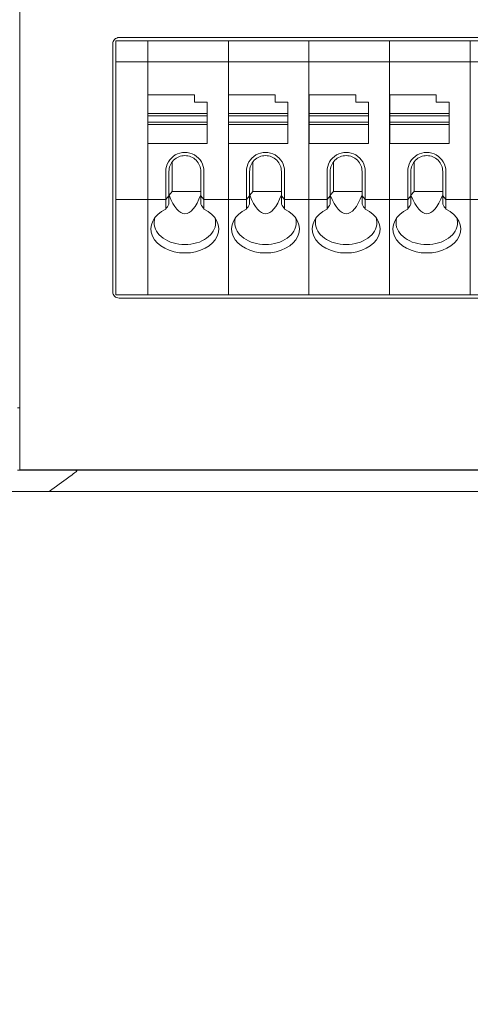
# Model space of a CAD drawing. Header units: millimetres. Extents: x -1114 to 1396, y -630 to 631.
# Tile 278 of 656: x -493 to -471, y 91 to 137. Entities that reach past the tile are written whole.
import ezdxf

# ---------------------------------------------------------------- set-up
doc = ezdxf.new("R2010")
doc.units = ezdxf.units.MM
doc.header["$MEASUREMENT"] = 0

msp = doc.modelspace()

# ---------------------------------------------------------------- linework, layer by layer
at = {"lineweight": 18}
for points, knots in [([(1038.9843, -629.7647), (1038.9843, -629.7647), (-1111.4882, -629.7647), (-1111.4882, -629.7647), (-1111.4882, -629.7647), (-1111.4882, -629.7647), (-1111.4882, 630.7883), (-1111.4882, 630.7883), (-1111.4882, 630.7883), (-1111.4882, 630.7883), (1038.9843, 630.7883), (1038.9843, 630.7883)], [0, 0, 0, 0, 0.3333333, 0.3333333, 0.3333333, 0.3333333, 0.6666667, 0.6666667, 0.6666667, 0.6666667, 1, 1, 1, 1]), ([(-487.896, 136.4824), (-487.9755, 136.4824), (-488.0519, 136.4508), (-488.1081, 136.3945), (-488.1081, 136.3945), (-488.1644, 136.3383), (-488.196, 136.262), (-488.196, 136.1824)], [0, 0, 0, 0, 0.5, 0.5, 0.5, 0.5, 1, 1, 1, 1]), ([(-483.895, 130.1585), (-483.895, 130.48), (-484.0666, 130.7771), (-484.345, 130.9379), (-484.345, 130.9379), (-484.6235, 131.0987), (-484.9666, 131.0987), (-485.245, 130.9379), (-485.245, 130.9379), (-485.5235, 130.7771), (-485.695, 130.48), (-485.695, 130.1585)], [0, 0, 0, 0, 0.3333333, 0.3333333, 0.3333333, 0.3333333, 0.6666667, 0.6666667, 0.6666667, 0.6666667, 1, 1, 1, 1]), ([(-480.0918, 130.1585), (-480.0918, 130.48), (-480.2633, 130.7771), (-480.5418, 130.9379), (-480.5418, 130.9379), (-480.8202, 131.0987), (-481.1633, 131.0987), (-481.4418, 130.9379), (-481.4418, 130.9379), (-481.7202, 130.7771), (-481.8918, 130.48), (-481.8918, 130.1585)], [0, 0, 0, 0, 0.3333333, 0.3333333, 0.3333333, 0.3333333, 0.6666667, 0.6666667, 0.6666667, 0.6666667, 1, 1, 1, 1]), ([(-476.2885, 130.1585), (-476.2885, 130.48), (-476.4601, 130.7771), (-476.7385, 130.9379), (-476.7385, 130.9379), (-477.017, 131.0987), (-477.3601, 131.0987), (-477.6385, 130.9379), (-477.6385, 130.9379), (-477.917, 130.7771), (-478.0885, 130.48), (-478.0885, 130.1585)], [0, 0, 0, 0, 0.3333333, 0.3333333, 0.3333333, 0.3333333, 0.6666667, 0.6666667, 0.6666667, 0.6666667, 1, 1, 1, 1]), ([(-472.4853, 130.1585), (-472.4853, 130.48), (-472.6568, 130.7771), (-472.9353, 130.9379), (-472.9353, 130.9379), (-473.2137, 131.0987), (-473.5568, 131.0987), (-473.8353, 130.9379), (-473.8353, 130.9379), (-474.1137, 130.7771), (-474.2853, 130.48), (-474.2853, 130.1585)], [0, 0, 0, 0, 0.3333333, 0.3333333, 0.3333333, 0.3333333, 0.6666667, 0.6666667, 0.6666667, 0.6666667, 1, 1, 1, 1]), ([(-484.795, 130.9085), (-484.994, 130.9085), (-485.1847, 130.8295), (-485.3254, 130.6888), (-485.3254, 130.6888), (-485.466, 130.5482), (-485.545, 130.3574), (-485.545, 130.1585)], [0, 0, 0, 0, 0.5, 0.5, 0.5, 0.5, 1, 1, 1, 1]), ([(-484.045, 130.1585), (-484.045, 130.3574), (-484.1241, 130.5482), (-484.2647, 130.6888), (-484.2647, 130.6888), (-484.4054, 130.8295), (-484.5961, 130.9085), (-484.795, 130.9085)], [0, 0, 0, 0, 0.5, 0.5, 0.5, 0.5, 1, 1, 1, 1]), ([(-480.9918, 130.9085), (-481.1907, 130.9085), (-481.3815, 130.8295), (-481.5221, 130.6888), (-481.5221, 130.6888), (-481.6628, 130.5482), (-481.7418, 130.3574), (-481.7418, 130.1585)], [0, 0, 0, 0, 0.5, 0.5, 0.5, 0.5, 1, 1, 1, 1]), ([(-480.2418, 130.1585), (-480.2418, 130.3574), (-480.3208, 130.5482), (-480.4615, 130.6888), (-480.4615, 130.6888), (-480.6021, 130.8295), (-480.7929, 130.9085), (-480.9918, 130.9085)], [0, 0, 0, 0, 0.5, 0.5, 0.5, 0.5, 1, 1, 1, 1]), ([(-477.1885, 130.9085), (-477.3874, 130.9085), (-477.5782, 130.8295), (-477.7189, 130.6888), (-477.7189, 130.6888), (-477.8595, 130.5482), (-477.9385, 130.3574), (-477.9385, 130.1585)], [0, 0, 0, 0, 0.5, 0.5, 0.5, 0.5, 1, 1, 1, 1]), ([(-476.4385, 130.1585), (-476.4385, 130.3574), (-476.5175, 130.5482), (-476.6582, 130.6888), (-476.6582, 130.6888), (-476.7989, 130.8295), (-476.9896, 130.9085), (-477.1885, 130.9085)], [0, 0, 0, 0, 0.5, 0.5, 0.5, 0.5, 1, 1, 1, 1]), ([(-473.3853, 130.9085), (-473.5842, 130.9085), (-473.775, 130.8295), (-473.9156, 130.6888), (-473.9156, 130.6888), (-474.0563, 130.5482), (-474.1353, 130.3574), (-474.1353, 130.1585)], [0, 0, 0, 0, 0.5, 0.5, 0.5, 0.5, 1, 1, 1, 1]), ([(-472.6353, 130.1585), (-472.6353, 130.3574), (-472.7143, 130.5482), (-472.8549, 130.6888), (-472.8549, 130.6888), (-472.9956, 130.8295), (-473.1864, 130.9085), (-473.3853, 130.9085)], [0, 0, 0, 0, 0.5, 0.5, 0.5, 0.5, 1, 1, 1, 1]), ([(-485.695, 128.3791), (-486.2757, 128.0997), (-486.5309, 127.5853), (-486.3242, 127.1107), (-486.3242, 127.1107), (-486.1175, 126.6361), (-485.4973, 126.3123), (-484.795, 126.3123)], [0, 0, 0, 0, 0.5, 0.5, 0.5, 0.5, 1, 1, 1, 1]), ([(-484.795, 126.3123), (-484.0928, 126.3123), (-483.4726, 126.6361), (-483.2659, 127.1107), (-483.2659, 127.1107), (-483.0592, 127.5853), (-483.3144, 128.0997), (-483.895, 128.3791)], [0, 0, 0, 0, 0.5, 0.5, 0.5, 0.5, 1, 1, 1, 1]), ([(-481.8918, 128.3791), (-482.4724, 128.0997), (-482.7276, 127.5853), (-482.5209, 127.1107), (-482.5209, 127.1107), (-482.3143, 126.6361), (-481.6941, 126.3123), (-480.9918, 126.3123)], [0, 0, 0, 0, 0.5, 0.5, 0.5, 0.5, 1, 1, 1, 1]), ([(-480.9918, 126.3123), (-480.2895, 126.3123), (-479.6693, 126.6361), (-479.4626, 127.1107), (-479.4626, 127.1107), (-479.256, 127.5853), (-479.5111, 128.0997), (-480.0918, 128.3791)], [0, 0, 0, 0, 0.5, 0.5, 0.5, 0.5, 1, 1, 1, 1]), ([(-478.0885, 128.3791), (-478.6692, 128.0997), (-478.9244, 127.5853), (-478.7177, 127.1107), (-478.7177, 127.1107), (-478.511, 126.6361), (-477.8908, 126.3123), (-477.1885, 126.3123)], [0, 0, 0, 0, 0.5, 0.5, 0.5, 0.5, 1, 1, 1, 1]), ([(-477.1885, 126.3123), (-476.4862, 126.3123), (-475.866, 126.6361), (-475.6594, 127.1107), (-475.6594, 127.1107), (-475.4527, 127.5853), (-475.7079, 128.0997), (-476.2885, 128.3791)], [0, 0, 0, 0, 0.5, 0.5, 0.5, 0.5, 1, 1, 1, 1]), ([(-474.2853, 128.3791), (-474.8659, 128.0997), (-475.1211, 127.5853), (-474.9144, 127.1107), (-474.9144, 127.1107), (-474.7078, 126.6361), (-474.0876, 126.3123), (-473.3853, 126.3123)], [0, 0, 0, 0, 0.5, 0.5, 0.5, 0.5, 1, 1, 1, 1]), ([(-473.3853, 126.3123), (-472.683, 126.3123), (-472.0628, 126.6361), (-471.8561, 127.1107), (-471.8561, 127.1107), (-471.6495, 127.5853), (-471.9046, 128.0997), (-472.4853, 128.3791)], [0, 0, 0, 0, 0.5, 0.5, 0.5, 0.5, 1, 1, 1, 1]), ([(-486.245, 127.7351), (-486.245, 127.4631), (-486.0923, 127.2024), (-485.8203, 127.0101), (-485.8203, 127.0101), (-485.5484, 126.8178), (-485.1796, 126.7098), (-484.795, 126.7098)], [0, 0, 0, 0, 0.5, 0.5, 0.5, 0.5, 1, 1, 1, 1]), ([(-484.795, 126.7098), (-484.4105, 126.7098), (-484.0417, 126.8178), (-483.7697, 127.0101), (-483.7697, 127.0101), (-483.4978, 127.2024), (-483.345, 127.4631), (-483.345, 127.7351)], [0, 0, 0, 0, 0.5, 0.5, 0.5, 0.5, 1, 1, 1, 1]), ([(-482.4418, 127.7351), (-482.4418, 127.4631), (-482.289, 127.2024), (-482.0171, 127.0101), (-482.0171, 127.0101), (-481.7452, 126.8178), (-481.3763, 126.7098), (-480.9918, 126.7098)], [0, 0, 0, 0, 0.5, 0.5, 0.5, 0.5, 1, 1, 1, 1]), ([(-480.9918, 126.7098), (-480.6072, 126.7098), (-480.2384, 126.8178), (-479.9665, 127.0101), (-479.9665, 127.0101), (-479.6946, 127.2024), (-479.5418, 127.4631), (-479.5418, 127.7351)], [0, 0, 0, 0, 0.5, 0.5, 0.5, 0.5, 1, 1, 1, 1]), ([(-478.6385, 127.7351), (-478.6385, 127.4631), (-478.4858, 127.2024), (-478.2138, 127.0101), (-478.2138, 127.0101), (-477.9419, 126.8178), (-477.5731, 126.7098), (-477.1885, 126.7098)], [0, 0, 0, 0, 0.5, 0.5, 0.5, 0.5, 1, 1, 1, 1]), ([(-477.1885, 126.7098), (-476.804, 126.7098), (-476.4352, 126.8178), (-476.1632, 127.0101), (-476.1632, 127.0101), (-475.8913, 127.2024), (-475.7385, 127.4631), (-475.7385, 127.7351)], [0, 0, 0, 0, 0.5, 0.5, 0.5, 0.5, 1, 1, 1, 1]), ([(-474.8353, 127.7351), (-474.8353, 127.4631), (-474.6825, 127.2024), (-474.4106, 127.0101), (-474.4106, 127.0101), (-474.1387, 126.8178), (-473.7698, 126.7098), (-473.3853, 126.7098)], [0, 0, 0, 0, 0.5, 0.5, 0.5, 0.5, 1, 1, 1, 1]), ([(-473.3853, 126.7098), (-473.0007, 126.7098), (-472.6319, 126.8178), (-472.36, 127.0101), (-472.36, 127.0101), (-472.088, 127.2024), (-471.9353, 127.4631), (-471.9353, 127.7351)], [0, 0, 0, 0, 0.5, 0.5, 0.5, 0.5, 1, 1, 1, 1]), ([(-488.196, 124.4824), (-488.196, 124.4028), (-488.1644, 124.3265), (-488.1081, 124.2703), (-488.1081, 124.2703), (-488.0519, 124.214), (-487.9755, 124.1824), (-487.896, 124.1824)], [0, 0, 0, 0, 0.5, 0.5, 0.5, 0.5, 1, 1, 1, 1]), ([(-490.6828, 116.0606), (-490.7158, 116.0603), (-490.7486, 116.0603), (-490.7812, 116.0605), (-490.7812, 116.0605), (-490.8139, 116.0608), (-490.8464, 116.061), (-490.8788, 116.0611), (-490.8788, 116.0611), (-490.9436, 116.0614), (-491.0079, 116.0614), (-491.0716, 116.0614), (-491.0716, 116.0614), (-491.1353, 116.0614), (-491.1985, 116.0613), (-491.2612, 116.0613), (-491.2612, 116.0613), (-491.2925, 116.0613), (-491.3237, 116.0613), (-491.3547, 116.0613), (-491.3547, 116.0613), (-491.3857, 116.0614), (-491.4163, 116.0614), (-491.4465, 116.0614), (-491.4465, 116.0614), (-491.5674, 116.0615), (-491.682, 116.0613), (-491.7905, 116.0613), (-491.7905, 116.0613), (-491.8176, 116.0613), (-491.8444, 116.0613), (-491.8707, 116.0613), (-491.8707, 116.0613), (-491.897, 116.0613), (-491.923, 116.0613), (-491.9485, 116.0613), (-491.9485, 116.0613), (-491.9995, 116.0613), (-492.0482, 116.0614), (-492.0947, 116.0614), (-492.0947, 116.0614), (-492.1412, 116.0614), (-492.1856, 116.0615), (-492.2275, 116.0615), (-492.2275, 116.0615), (-492.2693, 116.0615), (-492.3086, 116.0615), (-492.3452, 116.0614), (-492.3452, 116.0614), (-492.3819, 116.0614), (-492.4158, 116.0614), (-492.4468, 116.0614), (-492.4468, 116.0614), (-492.4623, 116.0614), (-492.4771, 116.0613), (-492.4912, 116.0613), (-492.4912, 116.0613), (-492.5052, 116.0613), (-492.5186, 116.0613), (-492.5311, 116.0613), (-492.5311, 116.0613), (-492.5812, 116.0613), (-492.6188, 116.0614), (-492.6443, 116.0613), (-492.6443, 116.0613), (-492.657, 116.0612), (-492.6666, 116.0611), (-492.6731, 116.0609), (-492.6731, 116.0609), (-492.6763, 116.0608), (-492.6788, 116.0607), (-492.6804, 116.0605), (-492.6804, 116.0605), (-492.682, 116.0603), (-492.6828, 116.0603), (-492.6828, 116.0606)], [0, 0, 0, 0, 0.0526316, 0.0526316, 0.0526316, 0.0526316, 0.1052632, 0.1052632, 0.1052632, 0.1052632, 0.1578947, 0.1578947, 0.1578947, 0.1578947, 0.2105263, 0.2105263, 0.2105263, 0.2105263, 0.2631579, 0.2631579, 0.2631579, 0.2631579, 0.3157895, 0.3157895, 0.3157895, 0.3157895, 0.3684211, 0.3684211, 0.3684211, 0.3684211, 0.4210526, 0.4210526, 0.4210526, 0.4210526, 0.4736842, 0.4736842, 0.4736842, 0.4736842, 0.5263158, 0.5263158, 0.5263158, 0.5263158, 0.5789474, 0.5789474, 0.5789474, 0.5789474, 0.6315789, 0.6315789, 0.6315789, 0.6315789, 0.6842105, 0.6842105, 0.6842105, 0.6842105, 0.7368421, 0.7368421, 0.7368421, 0.7368421, 0.7894737, 0.7894737, 0.7894737, 0.7894737, 0.8421053, 0.8421053, 0.8421053, 0.8421053, 0.8947368, 0.8947368, 0.8947368, 0.8947368, 0.9473684, 0.9473684, 0.9473684, 0.9473684, 1, 1, 1, 1]), ([(-491.1902, 115.0614), (-490.884, 115.2829), (-490.5778, 115.5045), (-490.2735, 115.7265), (-490.2735, 115.7265), (-490.1794, 115.7952), (-490.0847, 115.8638), (-489.994, 115.9334), (-489.994, 115.9334), (-489.9713, 115.9508), (-489.9489, 115.9683), (-489.928, 115.9862), (-489.928, 115.9862), (-489.9176, 115.9951), (-489.9075, 116.0041), (-489.8992, 116.0135), (-489.8992, 116.0135), (-489.8951, 116.0182), (-489.8913, 116.0229), (-489.889, 116.0278), (-489.889, 116.0278), (-489.8868, 116.0327), (-489.8859, 116.0381), (-489.8904, 116.0427), (-489.8904, 116.0427), (-489.895, 116.0473), (-489.9049, 116.0504), (-489.9153, 116.0524), (-489.9153, 116.0524), (-489.9257, 116.0545), (-489.9365, 116.0556), (-489.9475, 116.0566), (-489.9475, 116.0566), (-489.9693, 116.0585), (-489.9916, 116.0595), (-490.0138, 116.0603), (-490.0138, 116.0603), (-490.0241, 116.0606), (-490.0343, 116.061), (-490.0446, 116.0612)], [0, 0, 0, 0, 0.1, 0.1, 0.1, 0.1, 0.2, 0.2, 0.2, 0.2, 0.3, 0.3, 0.3, 0.3, 0.4, 0.4, 0.4, 0.4, 0.5, 0.5, 0.5, 0.5, 0.6, 0.6, 0.6, 0.6, 0.7, 0.7, 0.7, 0.7, 0.8, 0.8, 0.8, 0.8, 0.9, 0.9, 0.9, 0.9, 1, 1, 1, 1]), ([(-490.1828, 116.0611), (-490.2662, 116.061), (-490.3495, 116.0613), (-490.4328, 116.0614), (-490.4328, 116.0614), (-490.5162, 116.0616), (-490.5995, 116.0615), (-490.6828, 116.0606)], [0, 0, 0, 0, 0.5, 0.5, 0.5, 0.5, 1, 1, 1, 1]), ([(-488.998, 116.0613), (-489.1232, 116.0613), (-489.2485, 116.0613), (-489.3738, 116.0613), (-489.3738, 116.0613), (-489.5086, 116.0614), (-489.6435, 116.0614), (-489.7783, 116.0613), (-489.7783, 116.0613), (-489.9132, 116.0613), (-490.048, 116.0613), (-490.1828, 116.0611)], [0, 0, 0, 0, 0.3333333, 0.3333333, 0.3333333, 0.3333333, 0.6666667, 0.6666667, 0.6666667, 0.6666667, 1, 1, 1, 1]), ([(-470.4801, 116.0613), (-473.6751, 116.0613), (-476.8719, 116.0613), (-480.071, 116.0613), (-480.071, 116.0613), (-480.4709, 116.0613), (-480.8709, 116.0613), (-481.2708, 116.0613), (-481.2708, 116.0613), (-481.6708, 116.0613), (-482.0716, 116.0613), (-482.4689, 116.0613), (-482.4689, 116.0613), (-482.8661, 116.0613), (-483.2593, 116.0613), (-483.6427, 116.0613), (-483.6427, 116.0613), (-484.026, 116.0613), (-484.3979, 116.0613), (-484.7584, 116.0613), (-484.7584, 116.0613), (-485.4795, 116.0613), (-486.1633, 116.0613), (-486.8683, 116.0613), (-486.8683, 116.0613), (-487.5733, 116.0613), (-488.2915, 116.0613), (-488.998, 116.0613)], [0, 0, 0, 0, 0.1428571, 0.1428571, 0.1428571, 0.1428571, 0.2857143, 0.2857143, 0.2857143, 0.2857143, 0.4285714, 0.4285714, 0.4285714, 0.4285714, 0.5714286, 0.5714286, 0.5714286, 0.5714286, 0.7142857, 0.7142857, 0.7142857, 0.7142857, 0.8571429, 0.8571429, 0.8571429, 0.8571429, 1, 1, 1, 1]), ([(-491.6457, 115.0613), (-491.856, 115.0613), (-492.0609, 115.0613), (-492.2585, 115.0613), (-492.2585, 115.0613), (-492.3079, 115.0613), (-492.3568, 115.0613), (-492.4053, 115.0613), (-492.4053, 115.0613), (-492.4538, 115.0613), (-492.5019, 115.0613), (-492.5495, 115.0613), (-492.5495, 115.0613), (-492.6448, 115.0613), (-492.7384, 115.0613), (-492.8302, 115.0613), (-492.8302, 115.0613), (-492.8531, 115.0613), (-492.876, 115.0613), (-492.8986, 115.0613), (-492.8986, 115.0613), (-492.9212, 115.0613), (-492.9437, 115.0613), (-492.9659, 115.0613), (-492.9659, 115.0613), (-493.0104, 115.0613), (-493.0542, 115.0613), (-493.0971, 115.0613), (-493.0971, 115.0613), (-493.1831, 115.0613), (-493.266, 115.0613), (-493.3461, 115.0613), (-493.3461, 115.0613), (-493.4261, 115.0613), (-493.5031, 115.0613), (-493.5772, 115.0613), (-493.5772, 115.0613), (-493.6514, 115.0613), (-493.7225, 115.0613), (-493.7907, 115.0613), (-493.7907, 115.0613), (-493.8248, 115.0613), (-493.8581, 115.0613), (-493.8907, 115.0613), (-493.8907, 115.0613), (-493.9232, 115.0613), (-493.9548, 115.0613), (-493.9853, 115.0613), (-493.9853, 115.0613), (-494.0464, 115.0613), (-494.1035, 115.0613), (-494.1568, 115.0613), (-494.1568, 115.0613), (-494.21, 115.0613), (-494.2594, 115.0613), (-494.305, 115.0613), (-494.305, 115.0613), (-494.3505, 115.0613), (-494.3923, 115.0613), (-494.4301, 115.0613), (-494.4301, 115.0613), (-494.449, 115.0613), (-494.4669, 115.0613), (-494.4839, 115.0613), (-494.4839, 115.0613), (-494.4923, 115.0613), (-494.5006, 115.0613), (-494.5085, 115.0613), (-494.5085, 115.0613), (-494.5164, 115.0613), (-494.5241, 115.0613), (-494.5315, 115.0613), (-494.5315, 115.0613), (-494.5611, 115.0613), (-494.5861, 115.0613), (-494.6071, 115.0613), (-494.6071, 115.0613), (-494.6262, 115.0613), (-494.642, 115.0613), (-494.6539, 115.0613)], [0, 0, 0, 0, 0.05, 0.05, 0.05, 0.05, 0.1, 0.1, 0.1, 0.1, 0.15, 0.15, 0.15, 0.15, 0.2, 0.2, 0.2, 0.2, 0.25, 0.25, 0.25, 0.25, 0.3, 0.3, 0.3, 0.3, 0.35, 0.35, 0.35, 0.35, 0.4, 0.4, 0.4, 0.4, 0.45, 0.45, 0.45, 0.45, 0.5, 0.5, 0.5, 0.5, 0.55, 0.55, 0.55, 0.55, 0.6, 0.6, 0.6, 0.6, 0.65, 0.65, 0.65, 0.65, 0.7, 0.7, 0.7, 0.7, 0.75, 0.75, 0.75, 0.75, 0.8, 0.8, 0.8, 0.8, 0.85, 0.85, 0.85, 0.85, 0.9, 0.9, 0.9, 0.9, 0.95, 0.95, 0.95, 0.95, 1, 1, 1, 1]), ([(-469.4801, 115.0613), (-469.5931, 115.0613), (-469.7061, 115.0613), (-469.8191, 115.0613), (-469.8191, 115.0613), (-473.7271, 115.0613), (-477.6324, 115.0613), (-481.5342, 115.0613), (-481.5342, 115.0613), (-482.4196, 115.0613), (-483.3047, 115.0613), (-484.2548, 115.0613), (-484.2548, 115.0613), (-485.2049, 115.0613), (-486.2199, 115.0613), (-487.215, 115.0613), (-487.215, 115.0613), (-488.2101, 115.0613), (-489.1853, 115.0613), (-490.1739, 115.0613)], [0, 0, 0, 0, 0.2, 0.2, 0.2, 0.2, 0.4, 0.4, 0.4, 0.4, 0.6, 0.6, 0.6, 0.6, 0.8, 0.8, 0.8, 0.8, 1, 1, 1, 1])]:
    msp.add_open_spline(points, degree=3, knots=knots, dxfattribs=at)
for points in [[(-492.5828, 118.083), (-492.5828, 118.083), (-492.5828, 168.083), (-492.5828, 168.083)], [(-488.196, 136.1824), (-488.196, 136.1824), (-488.196, 124.4824), (-488.196, 124.4824)], [(-488.046, 136.3324), (-488.046, 136.3324), (-486.5483, 136.3324), (-486.5483, 136.3324)], [(-488.046, 136.2826), (-488.046, 136.2826), (-488.046, 136.3324), (-488.046, 136.3324)], [(-488.046, 136.3324), (-488.046, 136.3324), (-486.5483, 136.3324), (-486.5483, 136.3324)], [(-488.046, 135.3822), (-488.046, 135.3822), (-488.046, 136.2826), (-488.046, 136.2826)], [(-487.896, 136.4824), (-487.896, 136.4824), (-441.0592, 136.4824), (-441.0592, 136.4824)], [(-486.5483, 136.3324), (-486.5483, 136.3324), (-482.745, 136.3324), (-482.745, 136.3324)], [(-486.5483, 136.2826), (-486.5483, 136.2826), (-486.5483, 136.3324), (-486.5483, 136.3324)], [(-486.5483, 136.2826), (-486.5483, 136.2826), (-486.5483, 136.3324), (-486.5483, 136.3324)], [(-482.745, 136.3324), (-482.745, 136.3324), (-486.5483, 136.3324), (-486.5483, 136.3324)], [(-486.5483, 135.3822), (-486.5483, 135.3822), (-486.5483, 136.2826), (-486.5483, 136.2826)], [(-486.5483, 135.3822), (-486.5483, 135.3822), (-486.5483, 136.2826), (-486.5483, 136.2826)], [(-482.745, 136.3324), (-482.745, 136.3324), (-478.9418, 136.3324), (-478.9418, 136.3324)], [(-482.745, 136.2826), (-482.745, 136.2826), (-482.745, 136.3324), (-482.745, 136.3324)], [(-478.9418, 136.3324), (-478.9418, 136.3324), (-482.745, 136.3324), (-482.745, 136.3324)], [(-482.745, 136.2826), (-482.745, 136.2826), (-482.745, 136.3324), (-482.745, 136.3324)], [(-482.745, 135.3822), (-482.745, 135.3822), (-482.745, 136.2826), (-482.745, 136.2826)], [(-482.745, 135.3822), (-482.745, 135.3822), (-482.745, 136.2826), (-482.745, 136.2826)], [(-478.9418, 136.3324), (-478.9418, 136.3324), (-475.1385, 136.3324), (-475.1385, 136.3324)], [(-478.9418, 136.2826), (-478.9418, 136.2826), (-478.9418, 136.3324), (-478.9418, 136.3324)], [(-475.1385, 136.3324), (-475.1385, 136.3324), (-478.9418, 136.3324), (-478.9418, 136.3324)], [(-478.9418, 136.2826), (-478.9418, 136.2826), (-478.9418, 136.3324), (-478.9418, 136.3324)], [(-478.9418, 135.3822), (-478.9418, 135.3822), (-478.9418, 136.2826), (-478.9418, 136.2826)], [(-478.9418, 135.3822), (-478.9418, 135.3822), (-478.9418, 136.2826), (-478.9418, 136.2826)], [(-475.1385, 136.3324), (-475.1385, 136.3324), (-471.3353, 136.3324), (-471.3353, 136.3324)], [(-475.1385, 136.2826), (-475.1385, 136.2826), (-475.1385, 136.3324), (-475.1385, 136.3324)], [(-471.3353, 136.3324), (-471.3353, 136.3324), (-475.1385, 136.3324), (-475.1385, 136.3324)], [(-475.1385, 136.2826), (-475.1385, 136.2826), (-475.1385, 136.3324), (-475.1385, 136.3324)], [(-475.1385, 135.3822), (-475.1385, 135.3822), (-475.1385, 136.2826), (-475.1385, 136.2826)], [(-475.1385, 135.3822), (-475.1385, 135.3822), (-475.1385, 136.2826), (-475.1385, 136.2826)], [(-471.3353, 136.3324), (-471.3353, 136.3324), (-467.532, 136.3324), (-467.532, 136.3324)], [(-471.3353, 136.2826), (-471.3353, 136.2826), (-471.3353, 136.3324), (-471.3353, 136.3324)], [(-471.3353, 136.2826), (-471.3353, 136.2826), (-471.3353, 136.3324), (-471.3353, 136.3324)], [(-467.532, 136.3324), (-467.532, 136.3324), (-471.3353, 136.3324), (-471.3353, 136.3324)], [(-471.3353, 135.3822), (-471.3353, 135.3822), (-471.3353, 136.2826), (-471.3353, 136.2826)], [(-471.3353, 135.3822), (-471.3353, 135.3822), (-471.3353, 136.2826), (-471.3353, 136.2826)], [(-488.046, 135.262), (-488.046, 135.262), (-488.046, 135.3822), (-488.046, 135.3822)], [(-486.5483, 135.3324), (-486.5483, 135.3324), (-488.046, 135.3324), (-488.046, 135.3324)], [(-488.046, 128.9028), (-488.046, 128.9028), (-488.046, 135.262), (-488.046, 135.262)], [(-486.5483, 135.262), (-486.5483, 135.262), (-486.5483, 135.3822), (-486.5483, 135.3822)], [(-486.5483, 135.262), (-486.5483, 135.262), (-486.5483, 135.3822), (-486.5483, 135.3822)], [(-486.5483, 135.3324), (-486.5483, 135.3324), (-482.745, 135.3324), (-482.745, 135.3324)], [(-486.5483, 128.9028), (-486.5483, 128.9028), (-486.5483, 135.262), (-486.5483, 135.262)], [(-486.5483, 128.9028), (-486.5483, 128.9028), (-486.5483, 135.262), (-486.5483, 135.262)], [(-482.745, 135.262), (-482.745, 135.262), (-482.745, 135.3822), (-482.745, 135.3822)], [(-482.745, 135.262), (-482.745, 135.262), (-482.745, 135.3822), (-482.745, 135.3822)], [(-482.745, 135.3324), (-482.745, 135.3324), (-478.9418, 135.3324), (-478.9418, 135.3324)], [(-482.745, 128.9028), (-482.745, 128.9028), (-482.745, 135.262), (-482.745, 135.262)], [(-482.745, 128.9028), (-482.745, 128.9028), (-482.745, 135.262), (-482.745, 135.262)], [(-478.9418, 135.262), (-478.9418, 135.262), (-478.9418, 135.3822), (-478.9418, 135.3822)], [(-478.9418, 135.262), (-478.9418, 135.262), (-478.9418, 135.3822), (-478.9418, 135.3822)], [(-478.9418, 135.3324), (-478.9418, 135.3324), (-475.1385, 135.3324), (-475.1385, 135.3324)], [(-478.9418, 128.9028), (-478.9418, 128.9028), (-478.9418, 135.262), (-478.9418, 135.262)], [(-478.9418, 128.9028), (-478.9418, 128.9028), (-478.9418, 135.262), (-478.9418, 135.262)], [(-475.1385, 135.262), (-475.1385, 135.262), (-475.1385, 135.3822), (-475.1385, 135.3822)], [(-475.1385, 135.262), (-475.1385, 135.262), (-475.1385, 135.3822), (-475.1385, 135.3822)], [(-475.1385, 135.3324), (-475.1385, 135.3324), (-471.3353, 135.3324), (-471.3353, 135.3324)], [(-475.1385, 128.9028), (-475.1385, 128.9028), (-475.1385, 135.262), (-475.1385, 135.262)], [(-475.1385, 128.9028), (-475.1385, 128.9028), (-475.1385, 135.262), (-475.1385, 135.262)], [(-471.3353, 135.262), (-471.3353, 135.262), (-471.3353, 135.3822), (-471.3353, 135.3822)], [(-471.3353, 135.262), (-471.3353, 135.262), (-471.3353, 135.3822), (-471.3353, 135.3822)], [(-471.3353, 135.3324), (-471.3353, 135.3324), (-467.532, 135.3324), (-467.532, 135.3324)], [(-471.3353, 128.9028), (-471.3353, 128.9028), (-471.3353, 135.262), (-471.3353, 135.262)], [(-471.3353, 128.9028), (-471.3353, 128.9028), (-471.3353, 135.262), (-471.3353, 135.262)], [(-484.345, 133.7824), (-484.345, 133.7824), (-486.545, 133.7824), (-486.545, 133.7824)], [(-486.545, 133.7824), (-486.545, 133.7824), (-486.545, 132.8916), (-486.545, 132.8916)], [(-484.345, 133.4324), (-484.345, 133.4324), (-484.345, 133.7824), (-484.345, 133.7824)], [(-483.745, 133.4324), (-483.745, 133.4324), (-484.345, 133.4324), (-484.345, 133.4324)], [(-483.745, 132.8916), (-483.745, 132.8916), (-483.745, 133.4324), (-483.745, 133.4324)], [(-480.5418, 133.7824), (-480.5418, 133.7824), (-482.7418, 133.7824), (-482.7418, 133.7824)], [(-482.7418, 133.7824), (-482.7418, 133.7824), (-482.7418, 132.8916), (-482.7418, 132.8916)], [(-480.5418, 133.4324), (-480.5418, 133.4324), (-480.5418, 133.7824), (-480.5418, 133.7824)], [(-479.9418, 133.4324), (-479.9418, 133.4324), (-480.5418, 133.4324), (-480.5418, 133.4324)], [(-479.9418, 132.8916), (-479.9418, 132.8916), (-479.9418, 133.4324), (-479.9418, 133.4324)], [(-476.7385, 133.7824), (-476.7385, 133.7824), (-478.9385, 133.7824), (-478.9385, 133.7824)], [(-478.9385, 133.7824), (-478.9385, 133.7824), (-478.9385, 132.8916), (-478.9385, 132.8916)], [(-476.7385, 133.4324), (-476.7385, 133.4324), (-476.7385, 133.7824), (-476.7385, 133.7824)], [(-476.1385, 133.4324), (-476.1385, 133.4324), (-476.7385, 133.4324), (-476.7385, 133.4324)], [(-476.1385, 132.8916), (-476.1385, 132.8916), (-476.1385, 133.4324), (-476.1385, 133.4324)], [(-472.9353, 133.7824), (-472.9353, 133.7824), (-475.1353, 133.7824), (-475.1353, 133.7824)], [(-475.1353, 133.7824), (-475.1353, 133.7824), (-475.1353, 132.8916), (-475.1353, 132.8916)], [(-472.9353, 133.4324), (-472.9353, 133.4324), (-472.9353, 133.7824), (-472.9353, 133.7824)], [(-472.3353, 133.4324), (-472.3353, 133.4324), (-472.9353, 133.4324), (-472.9353, 133.4324)], [(-472.3353, 132.8916), (-472.3353, 132.8916), (-472.3353, 133.4324), (-472.3353, 133.4324)], [(-486.545, 132.8916), (-486.545, 132.8916), (-483.745, 132.8916), (-483.745, 132.8916)], [(-486.545, 132.8916), (-486.545, 132.8916), (-486.545, 132.7824), (-486.545, 132.7824)], [(-486.545, 132.4824), (-486.545, 132.4824), (-486.545, 132.7824), (-486.545, 132.7824)], [(-486.545, 132.7824), (-486.545, 132.7824), (-483.745, 132.7824), (-483.745, 132.7824)], [(-483.745, 132.4824), (-483.745, 132.4824), (-486.545, 132.4824), (-486.545, 132.4824)], [(-486.545, 132.4824), (-486.545, 132.4824), (-486.545, 132.3732), (-486.545, 132.3732)], [(-483.745, 132.8916), (-483.745, 132.8916), (-483.745, 132.7824), (-483.745, 132.7824)], [(-483.745, 132.7824), (-483.745, 132.7824), (-483.745, 132.4824), (-483.745, 132.4824)], [(-483.745, 132.4824), (-483.745, 132.4824), (-483.745, 132.3732), (-483.745, 132.3732)], [(-482.7418, 132.8916), (-482.7418, 132.8916), (-482.7418, 132.7824), (-482.7418, 132.7824)], [(-482.7418, 132.8916), (-482.7418, 132.8916), (-479.9418, 132.8916), (-479.9418, 132.8916)], [(-482.7418, 132.4824), (-482.7418, 132.4824), (-482.7418, 132.7824), (-482.7418, 132.7824)], [(-482.7418, 132.7824), (-482.7418, 132.7824), (-479.9418, 132.7824), (-479.9418, 132.7824)], [(-482.7418, 132.4824), (-482.7418, 132.4824), (-482.7418, 132.3732), (-482.7418, 132.3732)], [(-479.9418, 132.4824), (-479.9418, 132.4824), (-482.7418, 132.4824), (-482.7418, 132.4824)], [(-479.9418, 132.8916), (-479.9418, 132.8916), (-479.9418, 132.7824), (-479.9418, 132.7824)], [(-479.9418, 132.7824), (-479.9418, 132.7824), (-479.9418, 132.4824), (-479.9418, 132.4824)], [(-479.9418, 132.4824), (-479.9418, 132.4824), (-479.9418, 132.3732), (-479.9418, 132.3732)], [(-478.9385, 132.8916), (-478.9385, 132.8916), (-478.9385, 132.7824), (-478.9385, 132.7824)], [(-478.9385, 132.8916), (-478.9385, 132.8916), (-476.1385, 132.8916), (-476.1385, 132.8916)], [(-478.9385, 132.4824), (-478.9385, 132.4824), (-478.9385, 132.7824), (-478.9385, 132.7824)], [(-478.9385, 132.7824), (-478.9385, 132.7824), (-476.1385, 132.7824), (-476.1385, 132.7824)], [(-476.1385, 132.4824), (-476.1385, 132.4824), (-478.9385, 132.4824), (-478.9385, 132.4824)], [(-478.9385, 132.4824), (-478.9385, 132.4824), (-478.9385, 132.3732), (-478.9385, 132.3732)], [(-476.1385, 132.8916), (-476.1385, 132.8916), (-476.1385, 132.7824), (-476.1385, 132.7824)], [(-476.1385, 132.7824), (-476.1385, 132.7824), (-476.1385, 132.4824), (-476.1385, 132.4824)], [(-476.1385, 132.4824), (-476.1385, 132.4824), (-476.1385, 132.3732), (-476.1385, 132.3732)], [(-475.1353, 132.8916), (-475.1353, 132.8916), (-472.3353, 132.8916), (-472.3353, 132.8916)], [(-475.1353, 132.8916), (-475.1353, 132.8916), (-475.1353, 132.7824), (-475.1353, 132.7824)], [(-475.1353, 132.4824), (-475.1353, 132.4824), (-475.1353, 132.7824), (-475.1353, 132.7824)], [(-475.1353, 132.7824), (-475.1353, 132.7824), (-472.3353, 132.7824), (-472.3353, 132.7824)], [(-472.3353, 132.4824), (-472.3353, 132.4824), (-475.1353, 132.4824), (-475.1353, 132.4824)], [(-475.1353, 132.4824), (-475.1353, 132.4824), (-475.1353, 132.3732), (-475.1353, 132.3732)], [(-472.3353, 132.8916), (-472.3353, 132.8916), (-472.3353, 132.7824), (-472.3353, 132.7824)], [(-472.3353, 132.7824), (-472.3353, 132.7824), (-472.3353, 132.4824), (-472.3353, 132.4824)], [(-472.3353, 132.4824), (-472.3353, 132.4824), (-472.3353, 132.3732), (-472.3353, 132.3732)], [(-486.545, 132.3732), (-486.545, 132.3732), (-486.545, 131.4824), (-486.545, 131.4824)], [(-483.745, 132.3732), (-483.745, 132.3732), (-486.545, 132.3732), (-486.545, 132.3732)], [(-483.745, 132.3732), (-483.745, 132.3732), (-483.745, 131.4824), (-483.745, 131.4824)], [(-482.7418, 132.3732), (-482.7418, 132.3732), (-482.7418, 131.4824), (-482.7418, 131.4824)], [(-479.9418, 132.3732), (-479.9418, 132.3732), (-482.7418, 132.3732), (-482.7418, 132.3732)], [(-479.9418, 132.3732), (-479.9418, 132.3732), (-479.9418, 131.4824), (-479.9418, 131.4824)], [(-478.9385, 132.3732), (-478.9385, 132.3732), (-478.9385, 131.4824), (-478.9385, 131.4824)], [(-476.1385, 132.3732), (-476.1385, 132.3732), (-478.9385, 132.3732), (-478.9385, 132.3732)], [(-476.1385, 132.3732), (-476.1385, 132.3732), (-476.1385, 131.4824), (-476.1385, 131.4824)], [(-475.1353, 132.3732), (-475.1353, 132.3732), (-475.1353, 131.4824), (-475.1353, 131.4824)], [(-472.3353, 132.3732), (-472.3353, 132.3732), (-475.1353, 132.3732), (-475.1353, 132.3732)], [(-472.3353, 132.3732), (-472.3353, 132.3732), (-472.3353, 131.4824), (-472.3353, 131.4824)], [(-483.745, 131.4824), (-483.745, 131.4824), (-486.545, 131.4824), (-486.545, 131.4824)], [(-479.9418, 131.4824), (-479.9418, 131.4824), (-482.7418, 131.4824), (-482.7418, 131.4824)], [(-476.1385, 131.4824), (-476.1385, 131.4824), (-478.9385, 131.4824), (-478.9385, 131.4824)], [(-472.3353, 131.4824), (-472.3353, 131.4824), (-475.1353, 131.4824), (-475.1353, 131.4824)], [(-485.395, 130.6085), (-485.395, 130.6085), (-485.395, 129.2114), (-485.395, 129.2114)], [(-481.5918, 130.6085), (-481.5918, 130.6085), (-481.5918, 129.2114), (-481.5918, 129.2114)], [(-477.7885, 130.6085), (-477.7885, 130.6085), (-477.7885, 129.2114), (-477.7885, 129.2114)], [(-473.9853, 130.6085), (-473.9853, 130.6085), (-473.9853, 129.2114), (-473.9853, 129.2114)], [(-485.695, 130.1585), (-485.695, 130.1585), (-485.695, 128.9028), (-485.695, 128.9028)], [(-485.545, 129.0031), (-485.545, 129.0031), (-485.545, 130.1585), (-485.545, 130.1585)], [(-484.045, 130.1585), (-484.045, 130.1585), (-484.045, 129.0031), (-484.045, 129.0031)], [(-483.895, 128.9028), (-483.895, 128.9028), (-483.895, 130.1585), (-483.895, 130.1585)], [(-481.8918, 130.1585), (-481.8918, 130.1585), (-481.8918, 128.9028), (-481.8918, 128.9028)], [(-481.7418, 129.0031), (-481.7418, 129.0031), (-481.7418, 130.1585), (-481.7418, 130.1585)], [(-480.2418, 130.1585), (-480.2418, 130.1585), (-480.2418, 129.0031), (-480.2418, 129.0031)], [(-480.0918, 128.9028), (-480.0918, 128.9028), (-480.0918, 130.1585), (-480.0918, 130.1585)], [(-478.0885, 130.1585), (-478.0885, 130.1585), (-478.0885, 128.9028), (-478.0885, 128.9028)], [(-477.9385, 129.0031), (-477.9385, 129.0031), (-477.9385, 130.1585), (-477.9385, 130.1585)], [(-476.4385, 130.1585), (-476.4385, 130.1585), (-476.4385, 129.0031), (-476.4385, 129.0031)], [(-476.2885, 128.9028), (-476.2885, 128.9028), (-476.2885, 130.1585), (-476.2885, 130.1585)], [(-474.2853, 130.1585), (-474.2853, 130.1585), (-474.2853, 128.9028), (-474.2853, 128.9028)], [(-474.1353, 129.0031), (-474.1353, 129.0031), (-474.1353, 130.1585), (-474.1353, 130.1585)], [(-472.6353, 130.1585), (-472.6353, 130.1585), (-472.6353, 129.0031), (-472.6353, 129.0031)], [(-472.4853, 128.9028), (-472.4853, 128.9028), (-472.4853, 130.1585), (-472.4853, 130.1585)], [(-485.5415, 129.0347), (-485.5415, 129.0347), (-485.395, 129.2114), (-485.395, 129.2114)], [(-485.395, 129.2114), (-485.395, 129.2114), (-484.0451, 129.2114), (-484.0451, 129.2114)], [(-481.7383, 129.0347), (-481.7383, 129.0347), (-481.5918, 129.2114), (-481.5918, 129.2114)], [(-481.5918, 129.2114), (-481.5918, 129.2114), (-480.2418, 129.2114), (-480.2418, 129.2114)], [(-477.935, 129.0347), (-477.935, 129.0347), (-477.7885, 129.2114), (-477.7885, 129.2114)], [(-477.7885, 129.2114), (-477.7885, 129.2114), (-476.4385, 129.2114), (-476.4385, 129.2114)], [(-474.1318, 129.0347), (-474.1318, 129.0347), (-473.9853, 129.2114), (-473.9853, 129.2114)], [(-473.9853, 129.2114), (-473.9853, 129.2114), (-472.6353, 129.2114), (-472.6353, 129.2114)], [(-488.046, 128.7826), (-488.046, 128.7826), (-488.046, 128.9028), (-488.046, 128.9028)], [(-486.5483, 128.8324), (-486.5483, 128.8324), (-488.046, 128.8324), (-488.046, 128.8324)], [(-488.046, 124.3822), (-488.046, 124.3822), (-488.046, 128.7826), (-488.046, 128.7826)], [(-486.5483, 128.7826), (-486.5483, 128.7826), (-486.5483, 128.9028), (-486.5483, 128.9028)], [(-486.5483, 128.7826), (-486.5483, 128.7826), (-486.5483, 128.9028), (-486.5483, 128.9028)], [(-485.6911, 128.8324), (-485.6911, 128.8324), (-486.5483, 128.8324), (-486.5483, 128.8324)], [(-486.5483, 124.3822), (-486.5483, 124.3822), (-486.5483, 128.7826), (-486.5483, 128.7826)], [(-486.5483, 124.3822), (-486.5483, 124.3822), (-486.5483, 128.7826), (-486.5483, 128.7826)], [(-485.695, 128.9028), (-485.695, 128.8804), (-485.6934, 128.8584), (-485.6903, 128.8377)], [(-485.6903, 128.8377), (-485.6934, 128.8171), (-485.695, 128.7984), (-485.695, 128.7826)], [(-485.695, 128.7826), (-485.695, 128.7826), (-485.695, 128.3791), (-485.695, 128.3791)], [(-485.545, 129.0031), (-485.545, 129.0031), (-485.6903, 128.8377), (-485.6903, 128.8377)], [(-485.545, 128.6126), (-485.545, 128.6126), (-485.545, 129.0031), (-485.545, 129.0031)], [(-485.5415, 129.0347), (-485.0677, 127.8678), (-484.5136, 127.8702), (-484.0395, 129.0571)], [(-484.045, 128.6126), (-484.045, 128.6126), (-484.045, 129.0031), (-484.045, 129.0031)], [(-484.045, 129.0031), (-484.045, 129.0031), (-483.8998, 128.8377), (-483.8998, 128.8377)], [(-483.8998, 128.8377), (-483.8966, 128.8584), (-483.895, 128.8804), (-483.895, 128.9028)], [(-483.8998, 128.8377), (-483.8966, 128.8171), (-483.895, 128.7984), (-483.895, 128.7826)], [(-482.745, 128.8324), (-482.745, 128.8324), (-483.899, 128.8324), (-483.899, 128.8324)], [(-483.895, 128.7826), (-483.895, 128.7826), (-483.895, 128.3791), (-483.895, 128.3791)], [(-482.745, 128.7826), (-482.745, 128.7826), (-482.745, 128.9028), (-482.745, 128.9028)], [(-482.745, 128.7826), (-482.745, 128.7826), (-482.745, 128.9028), (-482.745, 128.9028)], [(-481.8879, 128.8324), (-481.8879, 128.8324), (-482.745, 128.8324), (-482.745, 128.8324)], [(-482.745, 124.3822), (-482.745, 124.3822), (-482.745, 128.7826), (-482.745, 128.7826)], [(-482.745, 124.3822), (-482.745, 124.3822), (-482.745, 128.7826), (-482.745, 128.7826)], [(-481.8918, 128.9028), (-481.8918, 128.8804), (-481.8902, 128.8584), (-481.8871, 128.8377)], [(-481.8871, 128.8377), (-481.8902, 128.8171), (-481.8918, 128.7984), (-481.8918, 128.7826)], [(-481.8918, 128.7826), (-481.8918, 128.7826), (-481.8918, 128.3791), (-481.8918, 128.3791)], [(-481.7418, 129.0031), (-481.7418, 129.0031), (-481.8871, 128.8377), (-481.8871, 128.8377)], [(-481.7418, 128.6126), (-481.7418, 128.6126), (-481.7418, 129.0031), (-481.7418, 129.0031)], [(-481.7383, 129.0347), (-481.2644, 127.8678), (-480.7104, 127.8702), (-480.2363, 129.0571)], [(-480.2418, 128.6126), (-480.2418, 128.6126), (-480.2418, 129.0031), (-480.2418, 129.0031)], [(-480.2418, 129.0031), (-480.2418, 129.0031), (-480.0965, 128.8377), (-480.0965, 128.8377)], [(-480.0965, 128.8377), (-480.0934, 128.8584), (-480.0918, 128.8804), (-480.0918, 128.9028)], [(-480.0965, 128.8377), (-480.0934, 128.8171), (-480.0918, 128.7984), (-480.0918, 128.7826)], [(-478.9418, 128.8324), (-478.9418, 128.8324), (-480.0957, 128.8324), (-480.0957, 128.8324)], [(-480.0918, 128.7826), (-480.0918, 128.7826), (-480.0918, 128.3791), (-480.0918, 128.3791)], [(-478.9418, 128.7826), (-478.9418, 128.7826), (-478.9418, 128.9028), (-478.9418, 128.9028)], [(-478.9418, 128.7826), (-478.9418, 128.7826), (-478.9418, 128.9028), (-478.9418, 128.9028)], [(-478.9418, 128.8324), (-478.9418, 128.8324), (-478.0846, 128.8324), (-478.0846, 128.8324)], [(-478.9418, 124.3822), (-478.9418, 124.3822), (-478.9418, 128.7826), (-478.9418, 128.7826)], [(-478.9418, 124.3822), (-478.9418, 124.3822), (-478.9418, 128.7826), (-478.9418, 128.7826)], [(-478.0885, 128.9028), (-478.0885, 128.8804), (-478.0869, 128.8584), (-478.0838, 128.8377)], [(-478.0838, 128.8377), (-478.0869, 128.8171), (-478.0885, 128.7984), (-478.0885, 128.7826)], [(-478.0885, 128.7826), (-478.0885, 128.7826), (-478.0885, 128.3791), (-478.0885, 128.3791)], [(-477.9385, 129.0031), (-477.9385, 129.0031), (-478.0838, 128.8377), (-478.0838, 128.8377)], [(-477.9385, 128.6126), (-477.9385, 128.6126), (-477.9385, 129.0031), (-477.9385, 129.0031)], [(-477.935, 129.0347), (-477.4612, 127.8678), (-476.9071, 127.8702), (-476.433, 129.0571)], [(-476.4385, 128.6126), (-476.4385, 128.6126), (-476.4385, 129.0031), (-476.4385, 129.0031)], [(-476.4385, 129.0031), (-476.4385, 129.0031), (-476.2932, 128.8377), (-476.2932, 128.8377)], [(-476.2932, 128.8377), (-476.2901, 128.8584), (-476.2885, 128.8804), (-476.2885, 128.9028)], [(-476.2932, 128.8377), (-476.2901, 128.8171), (-476.2885, 128.7984), (-476.2885, 128.7826)], [(-475.1385, 128.8324), (-475.1385, 128.8324), (-476.2925, 128.8324), (-476.2925, 128.8324)], [(-476.2885, 128.7826), (-476.2885, 128.7826), (-476.2885, 128.3791), (-476.2885, 128.3791)], [(-475.1385, 128.7826), (-475.1385, 128.7826), (-475.1385, 128.9028), (-475.1385, 128.9028)], [(-475.1385, 128.7826), (-475.1385, 128.7826), (-475.1385, 128.9028), (-475.1385, 128.9028)], [(-474.2813, 128.8324), (-474.2813, 128.8324), (-475.1385, 128.8324), (-475.1385, 128.8324)], [(-475.1385, 124.3822), (-475.1385, 124.3822), (-475.1385, 128.7826), (-475.1385, 128.7826)], [(-475.1385, 124.3822), (-475.1385, 124.3822), (-475.1385, 128.7826), (-475.1385, 128.7826)], [(-474.2853, 128.9028), (-474.2853, 128.8804), (-474.2837, 128.8584), (-474.2806, 128.8377)], [(-474.2806, 128.8377), (-474.2837, 128.8171), (-474.2853, 128.7984), (-474.2853, 128.7826)], [(-474.2853, 128.7826), (-474.2853, 128.7826), (-474.2853, 128.3791), (-474.2853, 128.3791)], [(-474.1353, 129.0031), (-474.1353, 129.0031), (-474.2806, 128.8377), (-474.2806, 128.8377)], [(-474.1353, 128.6126), (-474.1353, 128.6126), (-474.1353, 129.0031), (-474.1353, 129.0031)], [(-474.1318, 129.0347), (-473.6579, 127.8678), (-473.1039, 127.8702), (-472.6298, 129.0571)], [(-472.6353, 128.6126), (-472.6353, 128.6126), (-472.6353, 129.0031), (-472.6353, 129.0031)], [(-472.6353, 129.0031), (-472.6353, 129.0031), (-472.49, 128.8377), (-472.49, 128.8377)], [(-472.49, 128.8377), (-472.4869, 128.8584), (-472.4853, 128.8804), (-472.4853, 128.9028)], [(-472.49, 128.8377), (-472.4869, 128.8171), (-472.4853, 128.7984), (-472.4853, 128.7826)], [(-471.3353, 128.8324), (-471.3353, 128.8324), (-472.4892, 128.8324), (-472.4892, 128.8324)], [(-472.4853, 128.7826), (-472.4853, 128.7826), (-472.4853, 128.3791), (-472.4853, 128.3791)], [(-471.3353, 128.7826), (-471.3353, 128.7826), (-471.3353, 128.9028), (-471.3353, 128.9028)], [(-471.3353, 128.7826), (-471.3353, 128.7826), (-471.3353, 128.9028), (-471.3353, 128.9028)], [(-471.3353, 128.8324), (-471.3353, 128.8324), (-470.4781, 128.8324), (-470.4781, 128.8324)], [(-471.3353, 124.3822), (-471.3353, 124.3822), (-471.3353, 128.7826), (-471.3353, 128.7826)], [(-471.3353, 124.3822), (-471.3353, 124.3822), (-471.3353, 128.7826), (-471.3353, 128.7826)], [(-485.545, 128.6126), (-485.595, 128.5354), (-485.645, 128.4576), (-485.695, 128.3791)], [(-483.895, 128.3791), (-483.9451, 128.4576), (-483.9951, 128.5354), (-484.045, 128.6126)], [(-481.7418, 128.6126), (-481.7917, 128.5354), (-481.8417, 128.4576), (-481.8918, 128.3791)], [(-480.0918, 128.3791), (-480.1418, 128.4576), (-480.1918, 128.5354), (-480.2418, 128.6126)], [(-477.9385, 128.6126), (-477.9885, 128.5354), (-478.0385, 128.4576), (-478.0885, 128.3791)], [(-476.2885, 128.3791), (-476.3386, 128.4576), (-476.3886, 128.5354), (-476.4385, 128.6126)], [(-474.1353, 128.6126), (-474.1852, 128.5354), (-474.2352, 128.4576), (-474.2853, 128.3791)], [(-472.4853, 128.3791), (-472.5353, 128.4576), (-472.5853, 128.5354), (-472.6353, 128.6126)], [(-486.2016, 127.984), (-486.2305, 127.9026), (-486.245, 127.819), (-486.245, 127.7351)], [(-483.345, 127.7351), (-483.345, 127.8178), (-483.3592, 127.9002), (-483.3872, 127.9805)], [(-482.3976, 127.9863), (-482.4269, 127.9042), (-482.4418, 127.8198), (-482.4418, 127.7351)], [(-479.5418, 127.7351), (-479.5418, 127.8173), (-479.5558, 127.8992), (-479.5834, 127.979)], [(-478.5959, 127.9818), (-478.6242, 127.9011), (-478.6385, 127.8182), (-478.6385, 127.7351)], [(-475.7385, 127.7351), (-475.7385, 127.8193), (-475.7532, 127.9031), (-475.7822, 127.9848)], [(-474.7916, 127.9848), (-474.8206, 127.9032), (-474.8353, 127.8193), (-474.8353, 127.7351)], [(-471.9353, 127.7351), (-471.9353, 127.8189), (-471.9498, 127.9023), (-471.9785, 127.9836)], [(-488.046, 124.3324), (-488.046, 124.3324), (-488.046, 124.3822), (-488.046, 124.3822)], [(-486.5483, 124.3324), (-486.5483, 124.3324), (-488.046, 124.3324), (-488.046, 124.3324)], [(-488.046, 124.3324), (-488.046, 124.3324), (-486.5483, 124.3324), (-486.5483, 124.3324)], [(-441.0592, 124.1824), (-441.0592, 124.1824), (-487.896, 124.1824), (-487.896, 124.1824)], [(-486.5483, 124.3324), (-486.5483, 124.3324), (-486.5483, 124.3822), (-486.5483, 124.3822)], [(-486.5483, 124.3324), (-486.5483, 124.3324), (-486.5483, 124.3822), (-486.5483, 124.3822)], [(-482.745, 124.3324), (-482.745, 124.3324), (-486.5483, 124.3324), (-486.5483, 124.3324)], [(-486.5483, 124.3324), (-486.5483, 124.3324), (-482.745, 124.3324), (-482.745, 124.3324)], [(-482.745, 124.3324), (-482.745, 124.3324), (-482.745, 124.3822), (-482.745, 124.3822)], [(-482.745, 124.3324), (-482.745, 124.3324), (-482.745, 124.3822), (-482.745, 124.3822)], [(-478.9418, 124.3324), (-478.9418, 124.3324), (-482.745, 124.3324), (-482.745, 124.3324)], [(-482.745, 124.3324), (-482.745, 124.3324), (-478.9418, 124.3324), (-478.9418, 124.3324)], [(-478.9418, 124.3324), (-478.9418, 124.3324), (-478.9418, 124.3822), (-478.9418, 124.3822)], [(-478.9418, 124.3324), (-478.9418, 124.3324), (-478.9418, 124.3822), (-478.9418, 124.3822)], [(-475.1385, 124.3324), (-475.1385, 124.3324), (-478.9418, 124.3324), (-478.9418, 124.3324)], [(-478.9418, 124.3324), (-478.9418, 124.3324), (-475.1385, 124.3324), (-475.1385, 124.3324)], [(-475.1385, 124.3324), (-475.1385, 124.3324), (-475.1385, 124.3822), (-475.1385, 124.3822)], [(-475.1385, 124.3324), (-475.1385, 124.3324), (-475.1385, 124.3822), (-475.1385, 124.3822)], [(-471.3353, 124.3324), (-471.3353, 124.3324), (-475.1385, 124.3324), (-475.1385, 124.3324)], [(-475.1385, 124.3324), (-475.1385, 124.3324), (-471.3353, 124.3324), (-471.3353, 124.3324)], [(-471.3353, 124.3324), (-471.3353, 124.3324), (-471.3353, 124.3822), (-471.3353, 124.3822)], [(-471.3353, 124.3324), (-471.3353, 124.3324), (-471.3353, 124.3822), (-471.3353, 124.3822)], [(-467.532, 124.3324), (-467.532, 124.3324), (-471.3353, 124.3324), (-471.3353, 124.3324)], [(-471.3353, 124.3324), (-471.3353, 124.3324), (-467.532, 124.3324), (-467.532, 124.3324)], [(-492.5828, 119.0113), (-492.5828, 119.0113), (-492.6828, 119.0113), (-492.6828, 119.0113)], [(-492.5828, 116.083), (-492.5828, 116.083), (-492.5828, 118.083), (-492.5828, 118.083)], [(-436.3773, 116.083), (-436.3773, 116.083), (-492.5828, 116.083), (-492.5828, 116.083)], [(-436.3773, 116.083), (-436.3773, 116.083), (-492.5828, 116.083), (-492.5828, 116.083)], [(-490.1739, 115.0613), (-490.6682, 115.0613), (-491.1663, 115.0613), (-491.6457, 115.0613)]]:
    msp.add_open_spline(points, degree=3, dxfattribs=at)

doc.saveas('drawing.dxf')
